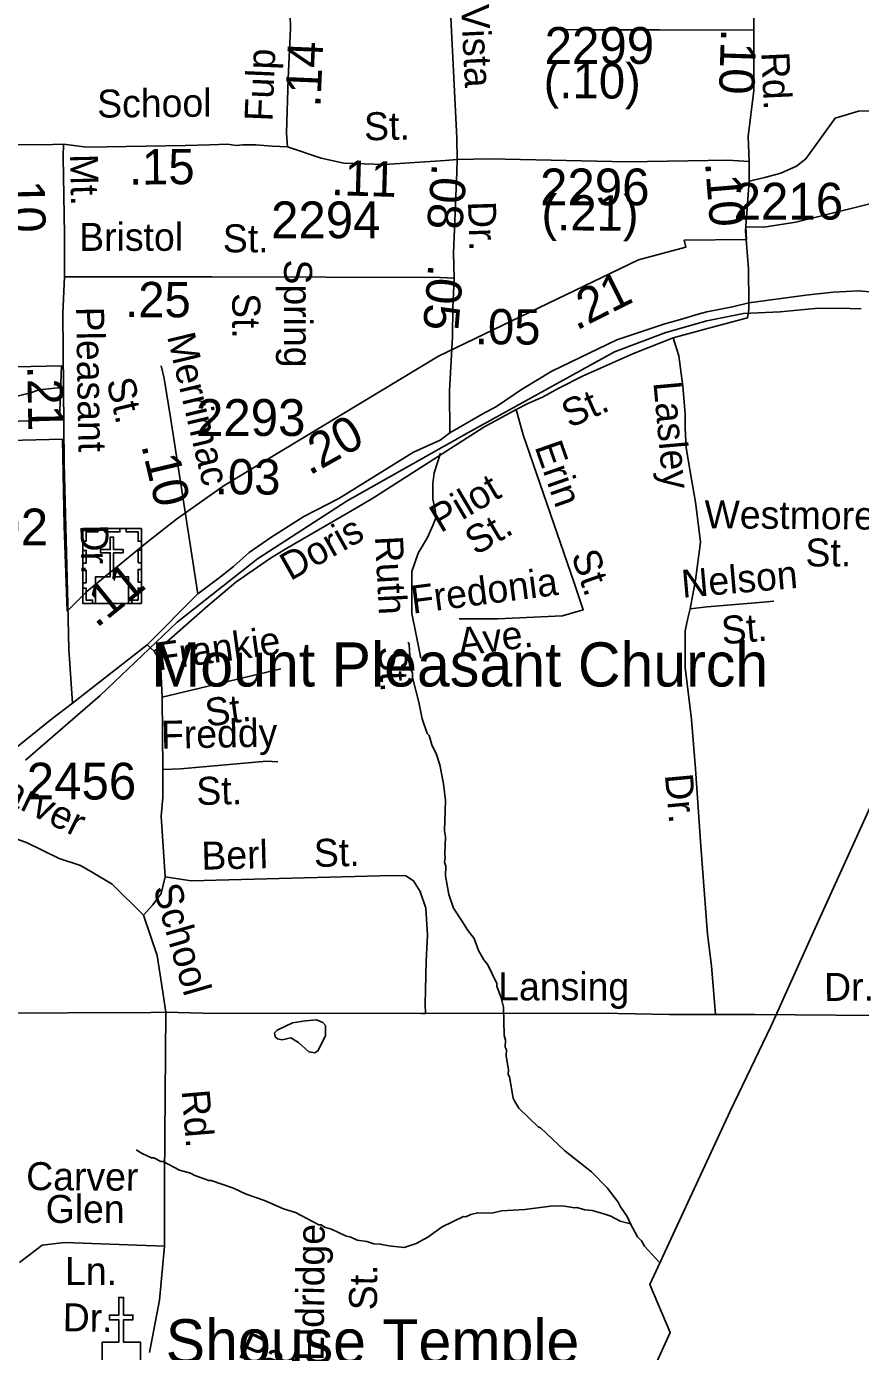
# Model space of a CAD drawing. Extents: x 1547597 to 1699558, y 810033 to 920809.
# Drawn here: x 1641784 to 1644617, y 874899 to 879403 of the extents above; entities that cross this region are included whole.
import ezdxf

# ---------------------------------------------------------------- set-up
doc = ezdxf.new("R2010")
doc.units = 0
for name, color, linetype in [('Exist Boundary Political City Limit New', 7, 'Continuous'), ('Exist Cultural Church CELL', 7, 'Continuous'), ('Exist Cultural Church Label', 7, 'Continuous'), ('Exist Cultural Church with Cemetery CELL', 7, 'Continuous'), ('Exist Cultural Church with Cemetery Label', 7, 'Continuous'), ('Exist Hydrographic Creek Single Shore', 7, 'Continuous'), ('Exist Hydrographic Misc Water Feature', 7, 'Continuous'), ('Exist Railroad Mainline', 7, 'Continuous'), ('Exist Road Non-System Type 51', 7, 'Continuous'), ('Exist Road Non-System Type 51 Label', 7, 'Continuous'), ('Exist Road Secondary Mileage Hundredths English Label', 7, 'Continuous'), ('Exist Road Secondary Type 51 Attributed', 7, 'Continuous'), ('Exist Road Secondary Type 51 Label', 7, 'Continuous'), ('Exist Road Secondary Type 51 Number Label', 7, 'Continuous'), ('Map Preparation Boundary City Limit Buffer Line', 7, 'Continuous')]:
    doc.layers.add(name, color=color, linetype=linetype)

msp = doc.modelspace()

# ---------------------------------------------------------------- linework, layer by layer
at = {"layer": 'Exist Boundary Political City Limit New'}
for points in [[(1641912.2, 877706.2), (1641922.2, 877416.1), (1641988.8, 877482.8), (1642194.3, 877650.4), (1642294, 877728.2), (1642455, 877842.7), (1643183.1, 878282.4), (1643863, 878610), (1644023.7, 878653.2), (1644018.4, 878677.3), (1644229.6, 878679.3), (1644227, 878721.8), (1644288.7, 878720.8), (1644397.6, 878738.4), (1644740.3, 878823.3)], [(1641146.6, 876931.1), (1640983.3, 877174.6), (1640875.9, 877477.2), (1640767.5, 877808.8), (1640741.7, 877946.4), (1640748.2, 878425.5), (1641170, 878398.7), (1641177, 878605.2), (1641595.7, 878610.6), (1641590, 878242.8), (1641903.4, 878249.2), (1641896, 878066.2), (1641724.3, 878060.7), (1641725.5, 877996), (1641906.3, 878000), (1641912.2, 877706.2)]]:
    msp.add_lwpolyline(points, dxfattribs=at)
at = {"layer": 'Exist Cultural Church CELL'}
msp.add_lwpolyline([(1642040.8, 874930.7), (1642097.7, 874930.9), (1642097.7, 875007), (1642065.7, 875007), (1642065.7, 875023), (1642097.7, 875023), (1642097.7, 875083.1), (1642113.7, 875083.1), (1642113.7, 875023), (1642145.7, 875023), (1642145.7, 875007), (1642113.7, 875007), (1642113.7, 874930.9), (1642171.4, 874930.7), (1642171.4, 874824.3), (1642040.8, 874824.3)], close=True, dxfattribs=at)
at = {"layer": 'Exist Cultural Church with Cemetery CELL'}
for points in [[(1641975.4, 877696.7), (1642174.5, 877696.7), (1642174.5, 877442.1), (1641975.4, 877442.1)], [(1641975.4, 877653.4), (1641986.7, 877653.4), (1641986.7, 877685.6), (1642027.3, 877685.6), (1642027.3, 877696.7), (1641975.4, 877696.7)], [(1642049.5, 877696.7), (1642101.3, 877696.7), (1642101.3, 877685.3), (1642049.5, 877685.3)], [(1642174.6, 877653.3), (1642163.2, 877653.3), (1642163.2, 877685.5), (1642122.6, 877685.5), (1642122.6, 877696.6), (1642174.5, 877696.6)], [(1642018.5, 877442.1), (1642130.6, 877442.1), (1642130.6, 877532.7), (1642079.9, 877532.7), (1642079.9, 877614.2), (1642112.9, 877614.2), (1642112.9, 877625.2), (1642079.9, 877625.2), (1642079.9, 877667.4), (1642068.3, 877667.4), (1642068.3, 877625.2), (1642035.2, 877625.2), (1642035.2, 877614.2), (1642068.3, 877614.2), (1642068.3, 877532.7), (1642018.5, 877532.7)], [(1641975.4, 877579.2), (1641975.4, 877622.5), (1641986.8, 877622.5), (1641986.8, 877579.2)], [(1642163.1, 877580.2), (1642163.1, 877623.6), (1642174.5, 877623.6), (1642174.5, 877580.2)], [(1641975.4, 877512), (1641975.4, 877555.3), (1641986.7, 877555.3), (1641986.7, 877512)], [(1642163.1, 877514.3), (1642163.1, 877557.6), (1642174.5, 877557.6), (1642174.5, 877514.3)], [(1642008.5, 877442.1), (1642008.5, 877453.6), (1641986.5, 877453.6), (1641986.5, 877494), (1641975.3, 877494), (1641975.3, 877442.1)], [(1642141.4, 877442.1), (1642141.4, 877453.5), (1642163.4, 877453.5), (1642163.4, 877494), (1642174.5, 877494), (1642174.5, 877442.1)]]:
    msp.add_lwpolyline(points, close=True, dxfattribs=at)
at = {"layer": 'Exist Hydrographic Creek Single Shore'}
msp.add_lwpolyline([(1644624.3, 872175.8), (1644500.6, 872571.8), (1644310.8, 873116), (1644141.8, 873368.5), (1644001.1, 873716.7), (1644051.4, 874053.1), (1643950, 874351.2), (1643850.7, 874539.6), (1643853.1, 874703.9), (1643970.7, 874963.8), (1643901, 875126.9), (1644173.9, 875716.7), (1644313.5, 876006.1), (1644462.6, 876338.4), (1644843, 877175.9)], dxfattribs=at)
at = {"layer": 'Exist Hydrographic Misc Water Feature'}
for points in [[(1641899.1, 878178.7), (1641891, 878174.8), (1641826.9, 878167.9), (1641794.7, 878156.5), (1641714.4, 878137.9)], [(1643080.6, 877310.7), (1643084.4, 877302.6), (1643085.8, 877262.6), (1643091, 877214.6), (1643094.9, 877206.5), (1643094.6, 877190.5), (1643117.2, 877106.1), (1643128.3, 877049.9), (1643145.5, 876999.6), (1643151.3, 876993.5), (1643160.9, 876961.3), (1643176.4, 876929.1), (1643187.7, 876892.9), (1643200.7, 876828.6), (1643207.8, 876772.6), (1643204.1, 876668.6), (1643207.7, 876648.5), (1643204.9, 876592.6), (1643206.6, 876576.5), (1643204.3, 876562.6), (1643208.1, 876548.5), (1643207.6, 876516.6), (1643218.6, 876452.4), (1643233.9, 876406.1), (1643265, 876359.6), (1643280.6, 876333.3), (1643304.1, 876302.9), (1643319.5, 876262.7), (1643336.9, 876230.4), (1643350.7, 876214.1), (1643381.6, 876149.6), (1643381.5, 876141.6), (1643396.8, 876101.3), (1643404.3, 876069.2), (1643406.7, 875973.2), (1643410.5, 875957.2), (1643410.1, 875933.2), (1643414, 875925.1), (1643413.6, 875903.1), (1643420.9, 875857), (1643420.6, 875841), (1643424.5, 875832.9), (1643437.3, 875760.7), (1643443.1, 875748.6), (1643456.8, 875726.4), (1643521.7, 875663.2), (1643529.6, 875659.1), (1643612.3, 875581.7), (1643703.1, 875510.2), (1643756.2, 875455.3), (1643793.5, 875406.7), (1643801.2, 875390.5), (1643824.6, 875358.1), (1643836, 875333.2)], [(1642708.2, 875949.4), (1642682.2, 875965.1), (1642652.3, 875959.2), (1642637.1, 875962.2), (1642628.9, 875968.6), (1642626, 875982.4), (1642635.1, 875991.6), (1642688, 876016.7), (1642731.6, 876023.2), (1642769.6, 876026.2), (1642790.8, 876018.1), (1642799.2, 876007.7), (1642799.2, 875973.6), (1642775, 875922.1), (1642763.1, 875914.8), (1642743.5, 875917.5), (1642708.2, 875949.4)], [(1642156.9, 875584.5), (1642176.7, 875572.2), (1642208.4, 875557.6), (1642216.4, 875557.5), (1642240.2, 875545.1), (1642248.2, 875544.9), (1642303.8, 875516), (1642341.6, 875505.3), (1642355.4, 875497.1), (1642403.1, 875480.3), (1642411.1, 875480.2), (1642486.7, 875454.9), (1642530.3, 875434.2), (1642592, 875413.1), (1642657.5, 875384), (1642697.3, 875371.3), (1642776.5, 875330), (1642784.5, 875329.8), (1642796.4, 875321.6), (1642820.3, 875315.3), (1642868, 875292.4), (1642885.8, 875288.1), (1642907.6, 875277.7), (1642939.5, 875273.2), (1642963.4, 875264.8), (1642985.5, 875264.4), (1643015.3, 875257.9), (1643067.2, 875253), (1643107.4, 875266.4), (1643147.8, 875287.7), (1643196.3, 875322.8), (1643268.8, 875357.6), (1643276.8, 875357.5), (1643292.9, 875365.2), (1643317, 875370.8), (1643365, 875370), (1643397.1, 875377.4), (1643477.2, 875382.1), (1643573.3, 875394.4), (1643611.3, 875393.8), (1643645.1, 875387.2), (1643653.2, 875389.1), (1643681, 875380.6), (1643705, 875378.2), (1643744.8, 875367.5), (1643768.7, 875359.1), (1643800.3, 875342.5), (1643836, 875333.2)], [(1643836, 875333.2), (1643859.5, 875289.5), (1643873.2, 875275.4), (1643883, 875257.1), (1643932.8, 875202.4)]]:
    msp.add_lwpolyline(points, dxfattribs=at)
at = {"layer": 'Exist Railroad Mainline'}
msp.add_lwpolyline([(1641780.3, 876909.7), (1642034.5, 877129.2), (1642296, 877378.8), (1642568.6, 877594.2), (1642873.2, 877791.2), (1643283.4, 878022), (1643781.4, 878296.9), (1643955.7, 878362.5), (1644095.3, 878403.2), (1644219.9, 878427.4), (1644344.5, 878433.5), (1644462.9, 878444.3), (1644541.6, 878445.6), (1644619, 878443.2)], dxfattribs=at)
at = {"layer": 'Exist Road Non-System Type 51'}
for points in [[(1645383.9, 878861), (1645360.1, 878861.3), (1645340.6, 878859.2), (1645288.4, 878863), (1645250.3, 878868.5), (1645184.9, 878884.8), (1645090.6, 878924.8), (1644946.1, 879015.5), (1644733.8, 879117.2), (1644610.4, 879115.4), (1644530.6, 879091.8), (1644430.8, 878953.8), (1644398.9, 878928.4), (1644346.3, 878904.7), (1644291.8, 878890.2), (1644239.2, 878877.5)], [(1644238, 878463.8), (1644238, 878440.8), (1644233.5, 878412.6), (1644097.1, 878377.2), (1643980.6, 878345.1)], [(1643980.6, 878345.1), (1643845.6, 878291.7), (1643672.3, 878214.7), (1643591.7, 878174.2), (1643537.2, 878143.2), (1643487.4, 878122.2), (1643447.1, 878100.8)], [(1643980.6, 878345.1), (1644000.2, 878283.9), (1644013.2, 878180.5), (1644021.8, 878085.7), (1644021.8, 878038.3), (1644025, 877970.5), (1644039, 877883.2), (1644056.7, 877785.9), (1644062, 877741.7), (1644073.4, 877650.5), (1644056.2, 877521.3), (1644037.7, 877423.2)], [(1642241.6, 878249.7), (1642251.9, 878206.6), (1642274.4, 878067.1)], [(1643447.1, 878100.8), (1643337.4, 878040.8), (1642965.8, 877802.8), (1642913.4, 877771.9), (1642665.1, 877627.5), (1642612.6, 877596.5), (1642494.8, 877514.2), (1642400.5, 877434.2), (1642259.9, 877310.7), (1642218, 877279.9)], [(1643447.1, 878100.8), (1643471.3, 878015.4), (1643643.9, 877512.3), (1643675.3, 877420.6), (1643604.6, 877399.7), (1643384.8, 877389.2), (1643253.9, 877389.2)], [(1643190.8, 877952.5), (1643168.5, 877885.5), (1643164.1, 877849.8), (1643164.1, 877827.4), (1643164.1, 877796.2), (1643173, 877756), (1643173, 877729.2), (1643164.1, 877706.8), (1643146.2, 877666.6), (1643114.9, 877613), (1643092.6, 877550.5), (1643092.6, 877492.4), (1643092.6, 877407.6), (1643106, 877340.6), (1643123.9, 877255.7)], [(1644037.7, 877423.2), (1644030.4, 877392), (1644021.8, 877349), (1644021.8, 877275.7), (1644021.8, 877224), (1644043.3, 877047.4), (1644056.2, 876879.4), (1644074.7, 876617), (1644097, 876317.7), (1644110.4, 876210.5), (1644123.8, 876045.2)], [(1644322.2, 877450), (1644286.1, 877446.8), (1644095.9, 877430.2), (1644037.7, 877423.2)], [(1642218, 877279.9), (1642194.4, 877301.6)], [(1642218, 877279.9), (1642239.3, 877243.8), (1642244.5, 877123.3)], [(1642244.5, 877123.3), (1642647.6, 877220.3)], [(1642244.5, 877123.3), (1642247.1, 876877.1)], [(1642247.1, 876877.1), (1642247.1, 876782.8), (1642241.1, 876718.9), (1642255.1, 876512.3)], [(1642638.1, 876903.4), (1642600.1, 876906), (1642307.3, 876879.7), (1642247.1, 876877.1)], [(1642181.6, 876382.7), (1642075.1, 876487.4), (1642010.1, 876526.3), (1641968.1, 876550.8), (1641894.6, 876575.4), (1641786.1, 876627.9), (1641702.1, 876659.4), (1641660.1, 876680.4), (1641532.9, 876774.8)], [(1642255.1, 876512.3), (1642343, 876499.5), (1643027.1, 876517.4), (1643072.9, 876516.5), (1643098.4, 876498.8), (1643121.2, 876462.9), (1643140.7, 876405.9), (1643145.6, 876314.8), (1643141.1, 876225.6), (1643138, 876080.4), (1643139.1, 876047.9)], [(1642255.1, 876512.3), (1642241.1, 876456.3), (1642213.1, 876417.8), (1642181.6, 876382.7)], [(1642181.6, 876382.7), (1642227.8, 876245.4), (1642244.8, 876134.9), (1642257.3, 876052.2)], [(1642257.3, 876052.2), (1642206.1, 876051.6), (1641638.3, 876049.5), (1641555.7, 876049.5)], [(1642257.3, 876052.2), (1642253.3, 875487.1), (1642253.3, 875257.6)], [(1643139.1, 876047.9), (1643124.8, 876047.8), (1642383.2, 876048.9), (1642257.3, 876052.2)], [(1644123.8, 876045.2), (1643967.6, 876045.2), (1643735.4, 876049.7), (1643139.1, 876047.9)], [(1645078.5, 876044.7), (1644922.8, 876049.7), (1644806.8, 876040.8), (1644257.7, 876045.2), (1644123.8, 876045.2)], [(1642253.3, 875257.6), (1641913.6, 875269.6), (1641837.1, 875261.1), (1641760.7, 875201.6)], [(1642253.3, 875257.6), (1642236.4, 875074), (1642202.4, 874895.5)]]:
    msp.add_lwpolyline(points, dxfattribs=at)
at = {"layer": 'Exist Road Secondary Type 51 Attributed'}
msp.add_line((1642365.7, 877475.2), (1642274.4, 878067.1), dxfattribs=at)
for points in [[(1643247, 878951.2), (1643245.3, 879023.1), (1643225, 879433.3), (1643221.7, 879563.5), (1643210.3, 879741.4), (1643207.6, 879775.7), (1643203, 879787.8), (1643181.7, 879807.6), (1643075, 879855.5), (1643014.3, 879901.7)], [(1644254.8, 879392), (1644254.9, 879508.8), (1644287.3, 879682.7), (1644304.7, 879732.5)], [(1642670.2, 878994.4), (1642667.7, 879040.2), (1642673.3, 879226), (1642680.6, 879396), (1642679.5, 879443.6), (1642679.3, 879449.8), (1642677.4, 879455.3), (1642673.7, 879462), (1642669.9, 879468.6), (1642665.2, 879474.3), (1642662.4, 879476.2), (1642636.3, 879492.7), (1642425.2, 879585.9), (1642395.5, 879602.5)], [(1644254.8, 879392), (1644057.1, 879391.2), (1643933.7, 879392.4), (1643703.5, 879392), (1643614.1, 879393.5)], [(1644239.2, 878944.7), (1644235.2, 879029.8), (1644254.8, 879185.5), (1644254.8, 879392)], [(1641910, 879002.8), (1641835.9, 879000.6), (1641534.6, 879004.7), (1641364.5, 879006.8), (1641221.7, 879026.4), (1641163.5, 879021.6), (1640987, 879022.6), (1640843.3, 879029.1), (1640838.2, 879029.3)], [(1641913.4, 878552.3), (1641913.2, 878695.9), (1641909.2, 878960.7), (1641910, 879002.8)], [(1642670.2, 878994.4), (1642618.9, 878996.5), (1642563.6, 879000.6), (1642518.4, 879001.4), (1642496.2, 878998.4), (1642466.5, 879003), (1642407.1, 879000.6), (1642324, 878998.4), (1641989.6, 878992.9), (1641910, 879002.8)], [(1643247, 878951.2), (1643205.8, 878947.4), (1642999.7, 878934.3), (1642862.2, 878938.8), (1642785.4, 878955.4), (1642670.2, 878994.4)], [(1643236.2, 878548.3), (1643234.2, 878632.4), (1643246.3, 878908.2), (1643247, 878951.2)], [(1644239.2, 878944.7), (1644166.6, 878948.3), (1643825.5, 878942.9), (1643358.2, 878953), (1643247, 878951.2)], [(1644238, 878463.8), (1644236.8, 878580), (1644226.1, 878709), (1644239.2, 878877.5), (1644239.2, 878944.7)], [(1641940.2, 877102.6), (1641928.3, 877287.1), (1641924.4, 877439.6), (1641912.3, 877919.4), (1641907, 878429.2), (1641913.4, 878552.3)], [(1641913.4, 878552.3), (1642415.3, 878552.5), (1643189.2, 878549.6), (1643236.2, 878548.3)], [(1643221.9, 878022), (1643220.9, 878165.9), (1643231.1, 878348.8), (1643232.1, 878447.7), (1643236.2, 878548.3)], [(1646071.6, 878382.6), (1645986.4, 878389.8), (1645795.5, 878405.1), (1645751.6, 878412), (1645683.9, 878415.2), (1645593.1, 878424.3), (1645438.7, 878439.3), (1645318.8, 878449.6), (1645258.3, 878454.6), (1645206.3, 878455.6), (1645141.3, 878460.6), (1645000.8, 878480.7), (1644705.1, 878495.2), (1644612.5, 878504.3), (1644523.6, 878500.6), (1644431.1, 878489.7), (1644238, 878463.8)], [(1644238, 878463.8), (1644182.4, 878450.4), (1644095.3, 878433.5), (1644065, 878425), (1644005.7, 878406.9), (1643952.5, 878392.3), (1643789.6, 878337.9), (1643568.3, 878231.2), (1643465.8, 878169.7), (1643380.1, 878112), (1643331.5, 878085), (1643221.9, 878022)], [(1643221.9, 878022), (1643188.6, 877997.4), (1643098.9, 877956.3), (1642844.7, 877798.4), (1642726.4, 877737.8), (1642613.7, 877666), (1642539.9, 877614.7), (1642487.7, 877568.2), (1642438.5, 877529.2), (1642365.7, 877475.2)], [(1642365.7, 877475.2), (1642194.4, 877301.6), (1641940.2, 877102.6)], [(1641940.2, 877102.6), (1641868.5, 877049.2), (1641694.8, 876908.2), (1641639.4, 876861), (1641532.9, 876774.8), (1641485.7, 876727.6), (1641428.3, 876682.5), (1641354.5, 876623), (1641235.6, 876518.4), (1641166.9, 876466.5), (1641050.1, 876390.6), (1640894.3, 876300.3), (1640841, 876279.8), (1640795.9, 876259.3), (1640746.7, 876240.8)]]:
    msp.add_lwpolyline(points, dxfattribs=at)
at = {"layer": 'Map Preparation Boundary City Limit Buffer Line'}
for points in [[(1641912.2, 877706.2), (1641922.2, 877416.1), (1641988.8, 877482.8), (1642194.3, 877650.4), (1642294, 877728.2), (1642455, 877842.7), (1643183.1, 878282.4), (1643863, 878610), (1644023.7, 878653.2), (1644018.4, 878677.3), (1644229.6, 878679.3), (1644227, 878721.8), (1644288.7, 878720.8), (1644397.6, 878738.4), (1644740.3, 878823.3)], [(1641146.6, 876931.1), (1640983.3, 877174.6), (1640875.9, 877477.2), (1640767.5, 877808.8), (1640741.7, 877946.4), (1640748.2, 878425.5), (1641170, 878398.7), (1641177, 878605.2), (1641595.7, 878610.6), (1641590, 878242.8), (1641903.4, 878249.2), (1641896, 878066.2), (1641724.3, 878060.7), (1641725.5, 877996), (1641906.3, 878000), (1641912.2, 877706.2)]]:
    msp.add_lwpolyline(points, dxfattribs=at)

# ---------------------------------------------------------------- texts
at = {"layer": 'Exist Cultural Church Label'}
msp.add_text('Shouse Temple', height=150, dxfattribs=at).set_placement((1642256.9, 874858.9))
at = {"layer": 'Exist Cultural Church with Cemetery Label'}
msp.add_text('Mount Pleasant Church', height=150, dxfattribs=at).set_placement((1642207.2, 877159.7))
at = {"layer": 'Exist Road Non-System Type 51 Label'}
for s, rotation, p in [('Spring', 270, (1642659.1, 878611.2)), ('St.', 270, (1642483, 878497)), ('Lasley', 275.1623, (1643913.2, 878193.6)), ('St.', 23.9397, (1643628.3, 878036.8)), ('Erin', 289.3403, (1643509, 877975)), ('Pilot', 30.6478, (1643190.5, 877680.4)), ('Westmoreland', 359.542, (1644086.6, 877697.6)), ('St.', 30.6478, (1643310, 877603.4)), ('Doris', 29.4845, (1642680.3, 877517.4)), ('Ruth', 272.9882, (1642967.5, 877669.7)), ('St.', 359.96, (1644429.7, 877567.8)), ('St.', 289.3403, (1643633.1, 877606.2)), ('Fredonia', 7.4046, (1643096.1, 877407)), ('Nelson', 4.9685, (1644012.4, 877460.9)), ('St.', 4.9685, (1644148.2, 877302.6)), ('Frankie', 7.8142, (1642231.6, 877214)), ('Ave.', 7.4046, (1643256.3, 877263)), ('St.', 272.9882, (1642980, 877293.9)), ('St.', 7.8142, (1642397.4, 877022.8)), ('Freddy', 1.1559, (1642241.7, 876948)), ('Carver', 333.6763, (1641612.7, 876815.3)), ('St.', 1.1559, (1642361.8, 876756.9)), ('Dr.', 275.2815, (1643952, 876859.7)), ('Berl', 1.499, (1642379.3, 876536.6)), ('St.', 1.499, (1642761.3, 876545.9)), ('School', 286.1337, (1642213.5, 876474.9)), ('Lansing', 359.9166, (1643386.2, 876092.8)), ('Dr.', 0.3646, (1644493.3, 876090.8)), ('Rd.', 274.764, (1642310.7, 875785.8)), ('Carver', 359.5789, (1641782.7, 875448.1)), ('Eldridge', 89.5268, (1642793.6, 874866.4)), ('Ln.', 359.8886, (1641915, 875125.5)), ('St.', 89.5268, (1642974.4, 875039.2)), ('Dr.', 359.0421, (1641906.6, 874968.6)), ('Page', 335.3741, (1642497.7, 874883.7))]:
    msp.add_text(s, height=95, rotation=rotation, dxfattribs=at).set_placement(p)
msp.add_text('Glen', height=95, dxfattribs=at).set_placement((1641849.1, 875336.4))
at = {"layer": 'Exist Road Secondary Mileage Hundredths English Label'}
for s, rotation, p in [('.10', 268.1601, (1644143.3, 879396.9)), ('.14', 87.5548, (1642782.4, 879127.2)), ('(.10)', 359.5397, (1643540.3, 879160.1)), ('.15', 0.5182, (1642132.5, 878865.5)), ('.11', 358.2675, (1642817.5, 878830.5)), ('.10', 271.247, (1641724.9, 878924.1)), ('.08', 265.4897, (1643161.4, 878939.8)), ('.10', 274.7486, (1644088.4, 878940.5)), ('(.21)', 359.5397, (1643532.9, 878710.9)), ('.05', 265.1865, (1643149.3, 878597.4)), ('.21', 26.7323, (1643651.5, 878368.8)), ('.25', 359.7824, (1642118.8, 878415.3)), ('.05', 359.6246, (1643306.5, 878323.3)), ('.21', 270.9797, (1641786.8, 878250.1)), ('.20', 29.1663, (1642744.8, 877875.5)), ('.10', 283.4413, (1642173.2, 877979.4)), ('.03', 359.6246, (1642423.4, 877813.4)), ('.11', 38.9914, (1642022, 877356.3))]:
    msp.add_text(s, height=120, rotation=rotation, dxfattribs=at).set_placement(p)
at = {"layer": 'Exist Road Secondary Type 51 Label'}
for s, rotation, p in [('Vista', 272.8289, (1643259.8, 879475.9)), ('Fulp', 87.5548, (1642619.2, 879079.5)), ('Rd.', 272.603, (1644279.8, 879315)), ('School', 0.5182, (1642024.5, 879093.4)), ('St.', 1.1753, (1642931.5, 879016)), ('Mt.', 271.247, (1641931.7, 878969.2)), ('Dr.', 271.801, (1643283.5, 878808.1)), ('Bristol', 0.0225, (1641963.1, 878640.6)), ('St.', 359.7824, (1642450.8, 878635.8)), ('Pleasant', 270.9797, (1641952.5, 878450)), ('Merrimac', 283.4413, (1642261.1, 878350.6)), ('St.', 283.4413, (1642054.8, 878198.1)), ('Dr.', 271.4455, (1641966.9, 877708.9))]:
    msp.add_text(s, height=95, rotation=rotation, dxfattribs=at).set_placement(p)
at = {"layer": 'Exist Road Secondary Type 51 Number Label'}
for s, p in [('2299', (1643544, 879276.3)), ('2296', (1643528.4, 878795.4)), ('2216', (1644185.9, 878746.9)), ('2294', (1642614.7, 878683.5)), ('2293', (1642359.7, 878011.5)), ('2292', (1641485.7, 877639.4)), ('2456', (1641785, 876775.7))]:
    msp.add_text(s, height=125, dxfattribs=at).set_placement(p)

doc.saveas('drawing.dxf')
